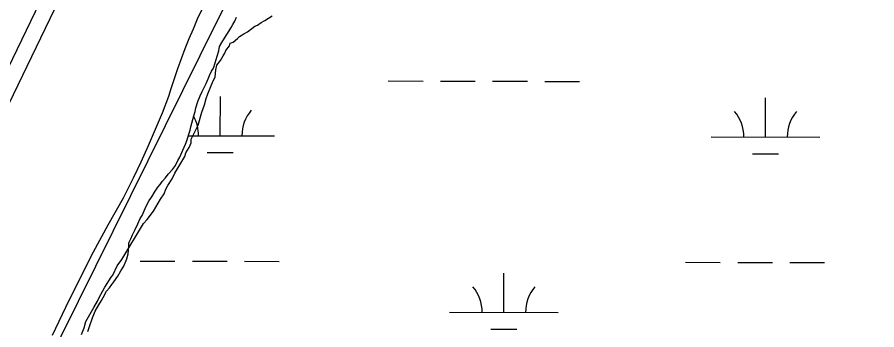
# Model space of a CAD drawing. Extents: x 3180038 to 3217926, y 922069 to 947485.
# Drawn here: x 3190185 to 3190976, y 936760 to 937047 of the extents above; entities that cross this region are included whole.
import ezdxf

# ---------------------------------------------------------------- set-up
doc = ezdxf.new("R2010")
doc.units = 0
for name, color, linetype in [('V-LEVE-TOET', 7, 'Continuous'), ('V-ROAD-CNTR', 7, 'Continuous'), ('V-RRAP-FSHR', 7, 'Continuous'), ('V-SITE-VEGE', 7, 'Continuous'), ('V-TOPO-SHOR', 7, 'Continuous'), ('V-WETL-SWMP', 7, 'Continuous')]:
    doc.layers.add(name, color=color, linetype=linetype)

msp = doc.modelspace()

# ---------------------------------------------------------------- linework, layer by layer
at = {"layer": 'V-LEVE-TOET'}
for points in [[(3190354.51, 937054.27), (3190350.41, 937045.38), (3190346.45, 937036.41), (3190342.65, 937027.38), (3190339.02, 937018.28), (3190335.54, 937009.12), (3190332.22, 936999.91), (3190329.06, 936990.63), (3190326.07, 936981.3), (3190323.97, 936974.4), (3190323.97, 936974.4)], [(3190323.97, 936974.4), (3190317.95, 936959.13), (3190311.66, 936943.95), (3190305.12, 936928.9), (3190298.3, 936913.95), (3190291.23, 936899.13), (3190283.91, 936884.44), (3190282.11, 936880.94), (3190282.11, 936880.94), (3190268.18, 936856.12), (3190254.69, 936831.06), (3190241.63, 936805.77), (3190229.02, 936780.26), (3190216.85, 936754.53)]]:
    msp.add_lwpolyline(points, dxfattribs=at)
at = {"layer": 'V-ROAD-CNTR'}
for points in [[(3191165.02, 939049.95), (3189843.24, 936311.14)], [(3191178.24, 939042.82), (3189856.74, 936304.61)]]:
    msp.add_lwpolyline(points, dxfattribs=at)
at = {"layer": 'V-RRAP-FSHR'}
msp.add_spline([(3188909.67, 936835.56), (3188947.17, 936904.9), (3189148.2, 937330.34), (3189156.65, 937362.67), (3189315.07, 937655.25), (3189456.11, 937980.67), (3189785.8, 938633.8), (3189989.58, 939082.49), (3190086.54, 939246.28), (3190202.2, 939544.14), (3190260.41, 939640.92), (3190317.47, 939690.4), (3190371.63, 939771.98), (3190383.24, 939818.37), (3190378.32, 939877.04), (3190456.71, 940024.39), (3190526.89, 940196.44), (3190631.99, 940397.77), (3190706.57, 940575.74), (3190844.1, 940852.1), (3190870.74, 940905.55), (3190891.62, 940984.86), (3190926.08, 941035.42), (3191101.29, 941369.43), (3191117.19, 941389.32)], degree=3, dxfattribs=at)
at = {"layer": 'V-SITE-VEGE'}
msp.add_lwpolyline([(3190243.71, 936755.52), (3190246.17, 936761.47), (3190247.79, 936767.41), (3190255.24, 936780.18), (3190258.55, 936786.14), (3190260.2, 936789.55), (3190263.51, 936795.51), (3190265.16, 936798.91), (3190270.96, 936808.28), (3190272.63, 936809.99), (3190276.75, 936818.5), (3190280.9, 936824.47), (3190300.79, 936857.69), (3190304.13, 936861.12), (3190309.95, 936868.8), (3190316.58, 936879.87), (3190319.9, 936884.98), (3190321.53, 936889.23), (3190323.18, 936892.64), (3190327.33, 936898.61), (3190329.81, 936903.71), (3190338.92, 936919.04), (3190339.72, 936922.43), (3190343.04, 936927.55), (3190344.68, 936931.8), (3190344.64, 936935.18), (3190351.24, 936947.94), (3190354.48, 936959.82), (3190356.93, 936966.61), (3190358.55, 936972.55), (3190360.19, 936976.8), (3190365.11, 936988.7), (3190366.76, 936992.1), (3190367.52, 936998.88), (3190368.32, 937003.11), (3190371.65, 937007.38), (3190374.13, 937011.64), (3190375.79, 937014.2), (3190376.61, 937016.74), (3190379.93, 937021.01), (3190380.75, 937023.56), (3190383.27, 937024.44), (3190387.46, 937027.87), (3190389.13, 937029.58), (3190393.32, 937032.17), (3190396.68, 937033.9), (3190403.38, 937039.06), (3190405.91, 937039.94), (3190409.26, 937042.51), (3190412.62, 937044.25), (3190419.33, 937048.56)], dxfattribs=at)
at = {"layer": 'V-TOPO-SHOR'}
msp.add_lwpolyline([(3190415.19, 937099.54), (3190388.87, 937087.84), (3190378.73, 937064.19), (3190368.6, 937043.93), (3190192.95, 936689.24), (3189882.18, 936037.3), (3189726.79, 935760.3), (3189520.74, 935432.64), (3189334.95, 935169.16), (3189399.13, 935172.54), (3189476.82, 935067.83), (3189524.11, 934946.22), (3189571.41, 934865.15), (3189625.45, 934824.61), (3189672.74, 934790.83), (3189730.17, 934743.54), (3189740.3, 934652.34), (3189747.06, 934473.31), (3189751.36, 934371.15)], dxfattribs=at)
at = {"layer": 'V-WETL-SWMP'}
for p, q in [((3190526.21, 936988.65), (3190558.21, 936988.58)), ((3190574.21, 936988.54), (3190606.21, 936988.47)), ((3190622.21, 936988.44), (3190654.21, 936988.36)), ((3190670.21, 936988.33), (3190702.21, 936988.25)), ((3190371.51, 936938.26), (3190371.59, 936974.26)), ((3190873.41, 936937.13), (3190873.5, 936973.13)), ((3190342.19, 936938.33), (3190421.51, 936938.15)), ((3190823.41, 936937.24), (3190923.41, 936937.02)), ((3190359.47, 936922.86), (3190383.47, 936922.8)), ((3190861.38, 936921.73), (3190885.38, 936921.67)), ((3190297.84, 936823), (3190329.84, 936822.93)), ((3190345.84, 936822.89), (3190377.84, 936822.82)), ((3190393.84, 936822.78), (3190425.84, 936822.71)), ((3190799.74, 936821.87), (3190831.74, 936821.79)), ((3190847.74, 936821.76), (3190879.74, 936821.69)), ((3190895.74, 936821.65), (3190927.74, 936821.58)), ((3190632.57, 936775.81), (3190632.66, 936811.81)), ((3190582.57, 936775.93), (3190682.57, 936775.7)), ((3190620.54, 936760.41), (3190644.54, 936760.36))]:
    msp.add_line(p, q, dxfattribs=at)
msp.add_lwpolyline([(3190249.63, 936758.33), (3190251.19, 936762.79), (3190253.91, 936770.89), (3190255.09, 936773.72), (3190256.26, 936776.96), (3190259.82, 936782.65), (3190262.18, 936786.71), (3190263.76, 936789.55), (3190266.92, 936795.24), (3190269.7, 936798.5), (3190271.68, 936801.34), (3190273.66, 936803.79), (3190277.23, 936809.07), (3190279.99, 936813.94), (3190282.76, 936818.41), (3190285.5, 936824.9), (3190286.65, 936829.75), (3190287.37, 936836.21), (3190287.33, 936839.43), (3190287.73, 936840.24), (3190289.3, 936843.49), (3190290.87, 936847.14), (3190293.22, 936852), (3190295.58, 936857.27), (3190297.94, 936862.14), (3190299.51, 936864.98), (3190303.44, 936873.5), (3190306.2, 936878.77), (3190308.58, 936882.03), (3190311.74, 936887.31), (3190314.11, 936890.97), (3190316.09, 936893.41), (3190318.08, 936896.26), (3190321.26, 936899.52), (3190323.64, 936902.78), (3190327.61, 936907.26), (3190330.39, 936910.92), (3190332.35, 936915.38), (3190334.33, 936918.63), (3190337.07, 936925.12), (3190339.42, 936930.39), (3190340.99, 936934.44), (3190342.53, 936939.7), (3190343.7, 936943.34), (3190344.46, 936946.57), (3190347.16, 936956.69), (3190348.32, 936960.73), (3190349.09, 936963.97), (3190351.03, 936969.64), (3190352.98, 936974.9), (3190354.95, 936978.96), (3190358.49, 936986.26), (3190360.45, 936990.72), (3190361.62, 936993.55), (3190363.59, 936997.61), (3190365.16, 937000.45), (3190366.72, 937005.31), (3190368.66, 937011.38), (3190370.21, 937016.24), (3190370.97, 937020.28), (3190372.94, 937023.93), (3190375.3, 937027.99), (3190379.65, 937034.9), (3190381.63, 937037.75), (3190383.21, 937040.59), (3190384.78, 937043.83), (3190386.35, 937047.48)], dxfattribs=at)
for centre, start, end in [((3190316.27, 936938.86), 359.09904, 29.17336), ((3190426.75, 936938.61), 139.09899, 180.64264), ((3190818.17, 936937.73), 359.09904, 40.6427), ((3190928.66, 936937.48), 139.09899, 180.64264), ((3190577.33, 936776.41), 359.09904, 40.6427), ((3190687.82, 936776.16), 139.09899, 180.64264)]:
    msp.add_arc(centre, 35.25, start, end, dxfattribs=at)

doc.saveas('drawing.dxf')
